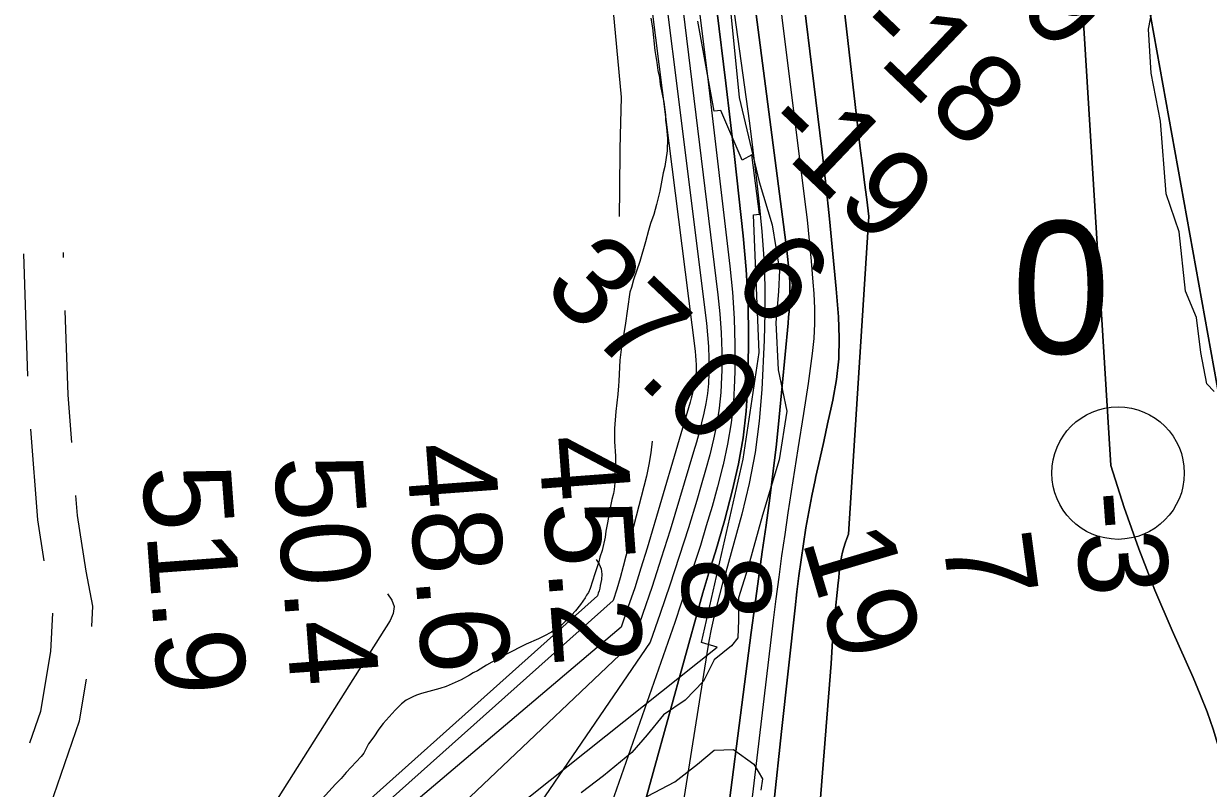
# Model space of a CAD drawing. Extents: x 3161665 to 3199565, y 885729 to 911164.
# Drawn here: x 3176555 to 3177449, y 905241 to 905818 of the extents above; entities that cross this region are included whole.
import ezdxf

# ---------------------------------------------------------------- set-up
doc = ezdxf.new("R2010")
doc.units = 0
for name, color, linetype in [('V-RIVR-EDGE', 7, 'Continuous'), ('V-RIVR-IDEN', 7, 'Continuous'), ('V-RIVR-MILE', 7, 'Continuous'), ('V-RIVR-RANG', 7, 'Continuous'), ('V-ROAD-CNTR', 7, 'Continuous'), ('V-RRAP-RVMT', 7, 'Continuous'), ('V-SITE-VEGE', 7, 'Continuous'), ('V-TOPO-DPTH', 7, 'Continuous'), ('V-TOPO-MAJR', 7, 'Continuous'), ('V-TOPO-MINR', 7, 'Continuous'), ('V-TOPO-WATR', 7, 'Continuous')]:
    doc.layers.add(name, color=color, linetype=linetype)

msp = doc.modelspace()

# ---------------------------------------------------------------- linework, layer by layer
at = {"layer": 'V-RIVR-EDGE'}
for points in [[(3177453.35, 905540.17), (3177447.82, 905546.19), (3177443.26, 905569.76), (3177440.09, 905596.09), (3177431.83, 905615.97), (3177426.86, 905660.79), (3177417.23, 905689.45), (3177412.75, 905744.42), (3177405.91, 905780.47), (3177403.68, 905813.73), (3177409.76, 905845.12)], [(3177088.23, 905827.94), (3177094.75, 905762.11), (3177109.85, 905698.65), (3177119.78, 905666.2), (3177125.42, 905631.85), (3177124.43, 905615.64), (3177122.46, 905592.28), (3177124.28, 905556.51), (3177130.88, 905525.49), (3177125.07, 905488.79), (3177112.57, 905446.85), (3177101.5, 905406.82), (3177094.29, 905384.43), (3177094.25, 905367.74), (3177093.74, 905354.39), (3177088.95, 905348.2), (3177076.05, 905337.74), (3177067.91, 905321.55), (3177054.04, 905307.27), (3177037.8, 905296.35), (3177025.36, 905281.12), (3177013.89, 905267.79), (3176992.38, 905250.2), (3176975.66, 905237.37)], [(3177025.73, 905234.86), (3177046.26, 905245.78), (3177063.46, 905259.09), (3177075.88, 905269.55), (3177090.67, 905269.99), (3177105.9, 905258.98), (3177112.55, 905248), (3177111.1, 905239.42)]]:
    msp.add_lwpolyline(points, dxfattribs=at)
at = {"layer": 'V-RIVR-MILE'}
msp.add_circle((3177380.82, 905478.7), 50, dxfattribs=at)
at = {"layer": 'V-ROAD-CNTR'}
for p, q in [((3176557.9, 905551.8), (3176554.87, 905644.08)), ((3176584.97, 905641.51), (3176584.86, 905645.07))]:
    msp.add_line(p, q, dxfattribs=at)
for points in [[(3176591.16, 905501.68), (3176588.37, 905537.72), (3176586.28, 905601.54)], [(3176570.41, 905412.46), (3176565.58, 905443.32), (3176560.28, 905511.88)], [(3176606.4, 905362.88), (3176607.17, 905378.27), (3176601.98, 905404.7), (3176595.4, 905446.8), (3176594.24, 905461.8)], [(3176559.53, 905275.13), (3176567.78, 905299.09), (3176575.42, 905344.02), (3176576.88, 905373.06)], [(3176574.79, 905227.32), (3176596.94, 905291.64), (3176602.3, 905323.16)]]:
    msp.add_lwpolyline(points, dxfattribs=at)
at = {"layer": 'V-RRAP-RVMT'}
for points in [[(3177110.03, 905569.8), (3177105.77, 905673.6), (3177110.11, 905674.02), (3177104.39, 905718.89), (3177097.09, 905714.92), (3177080.96, 905752.44), (3177076.11, 905751.79), (3177063.74, 905819.82)], [(3176677.93, 904584.4), (3176673.57, 904634.55), (3176675.63, 904774.03), (3176671.43, 904775.27), (3176685.02, 904838.92), (3176675.17, 904842.62), (3176776.01, 905090.45), (3176811.04, 905134.87), (3176807.55, 905139.59), (3176918.34, 905230.4), (3176923.78, 905224.2), (3177078.15, 905347.36), (3177066.46, 905350.76), (3177097.77, 905489.18), (3177110.03, 905569.8)]]:
    msp.add_lwpolyline(points, dxfattribs=at)
at = {"layer": 'V-SITE-VEGE'}
for p, q in [((3177028.24, 905822.11), (3177029.57, 905814.65)), ((3177029.57, 905814.65), (3177031.24, 905797.78)), ((3177031.24, 905797.78), (3177032.76, 905788.55)), ((3177032.76, 905788.55), (3177033.51, 905782.67)), ((3177033.51, 905782.67), (3177034.66, 905777.17)), ((3177034.66, 905777.17), (3177035.22, 905772.07)), ((3177035.22, 905772.07), (3177037.88, 905758.72)), ((3177037.88, 905758.72), (3177039.2, 905749.11)), ((3177039.2, 905749.11), (3177039.38, 905745.18)), ((3177039.38, 905745.18), (3177040.13, 905739.49)), ((3177040.13, 905739.49), (3177040.67, 905731.26)), ((3177040.67, 905731.26), (3177040.62, 905721.84)), ((3177040.62, 905721.84), (3177038.79, 905710.09)), ((3177038.79, 905710.09), (3177037.59, 905705.2)), ((3177037.59, 905705.2), (3177034.96, 905691.49)), ((3177034.96, 905691.49), (3177032.55, 905681.3)), ((3177032.55, 905681.3), (3177030.35, 905673.86)), ((3177027.96, 905667.02), (3177026.36, 905661.73)), ((3177030.35, 905673.86), (3177027.96, 905667.02)), ((3177026.36, 905661.73), (3177024.16, 905653.31)), ((3177024.16, 905653.31), (3177019.77, 905638.44)), ((3177019.77, 905638.44), (3177015.18, 905624.54)), ((3177015.18, 905624.54), (3177013.58, 905618.67)), ((3177012.38, 905615.14), (3177008.91, 905590.07)), ((3177013.58, 905618.67), (3177012.38, 905615.14)), ((3177008.91, 905590.07), (3177006.08, 905574)), ((3177006.08, 905574), (3177004.84, 905564.01)), ((3177004.84, 905564.01), (3177004.16, 905548.13)), ((3177003.75, 905544.61), (3177003.33, 905538.34)), ((3177004.16, 905548.13), (3177003.75, 905544.61)), ((3177003.33, 905538.34), (3177001.68, 905525.21)), ((3177001.68, 905525.21), (3177000.83, 905512.47)), ((3177000.83, 905512.47), (3177000.77, 905502.47)), ((3177000.77, 905502.47), (3177001.5, 905491.49)), ((3177001.5, 905491.49), (3177001.44, 905482.07)), ((3177001.04, 905478.94), (3177000.99, 905471.29)), ((3177001.44, 905482.07), (3177001.04, 905478.94)), ((3177000.99, 905471.29), (3177000.57, 905466.39)), ((3176999.97, 905463.26), (3176998.77, 905458.76)), ((3177000.57, 905466.39), (3176999.97, 905463.26)), ((3176997.16, 905451.31), (3176995.53, 905441.13)), ((3176998.77, 905458.76), (3176997.16, 905451.31)), ((3176994.32, 905434.86), (3176993.71, 905430.35)), ((3176995.53, 905441.13), (3176994.32, 905434.86)), ((3176993.71, 905430.35), (3176991.49, 905420.37)), ((3176989.7, 905415.28), (3176988.9, 905411.75)), ((3176991.49, 905420.37), (3176989.7, 905415.28)), ((3176988.9, 905411.75), (3176985.9, 905402.75)), ((3176985.9, 905402.75), (3176982.51, 905391.59)), ((3176981.12, 905388.46), (3176979.73, 905386.51)), ((3176982.51, 905391.59), (3176981.12, 905388.46)), ((3176974.99, 905379.48), (3176971.24, 905374.79)), ((3176978.74, 905384.56), (3176974.99, 905379.48)), ((3176979.73, 905386.51), (3176978.74, 905384.56)), ((3176968.28, 905371.48), (3176965.13, 905368.16)), ((3176971.24, 905374.79), (3176968.28, 905371.48)), ((3176957.24, 905361.35), (3176953.11, 905358.62)), ((3176960.39, 905363.68), (3176957.24, 905361.35)), ((3176965.13, 905368.16), (3176960.39, 905363.68)), ((3176943.47, 905353.58), (3176934.04, 905349.51)), ((3176947.41, 905355.52), (3176943.47, 905353.58)), ((3176953.11, 905358.62), (3176947.41, 905355.52)), ((3176934.04, 905349.51), (3176918.71, 905341.76)), ((3176913.99, 905339.23), (3176904.15, 905333.6)), ((3176918.71, 905341.76), (3176913.99, 905339.23)), ((3176891.36, 905326.22), (3176885.07, 905322.73)), ((3176894.12, 905327.97), (3176891.36, 905326.22)), ((3176897.46, 905329.52), (3176894.12, 905327.97)), ((3176904.15, 905333.6), (3176897.46, 905329.52)), ((3176873.67, 905317.69), (3176868.96, 905316.15)), ((3176885.07, 905322.73), (3176873.67, 905317.69)), ((3176848.53, 905309.79), (3176843.62, 905307.27)), ((3176851.28, 905310.96), (3176848.53, 905309.79)), ((3176855.21, 905312.31), (3176851.28, 905310.96)), ((3176868.96, 905316.15), (3176855.21, 905312.31)), ((3176835.14, 905299.87), (3176826.26, 905289.72)), ((3176840.07, 905304.55), (3176835.14, 905299.87)), ((3176843.62, 905307.27), (3176840.07, 905304.55)), ((3176826.26, 905289.72), (3176822.91, 905285.43)), ((3176822.91, 905285.43), (3176819.15, 905279.57)), ((3176815.2, 905274.3), (3176811.63, 905267.26)), ((3176819.15, 905279.57), (3176815.2, 905274.3)), ((3176809.66, 905264.91), (3176798.21, 905252.63)), ((3176811.63, 905267.26), (3176809.66, 905264.91)), ((3176794.46, 905248.14), (3176790.32, 905243.85)), ((3176798.21, 905252.63), (3176794.46, 905248.14)), ((3176790.32, 905243.85), (3176780.26, 905232.73))]:
    msp.add_line(p, q, dxfattribs=at)
at = {"layer": 'V-TOPO-DPTH'}
for points in [[(3177075.42, 906690.56), (3177186.19, 905723.82), (3177187.86, 905710.94), (3177189.5, 905698.06), (3177191.09, 905685.18), (3177192.63, 905672.29), (3177177.39, 905432.65), (3177176.13, 905429.27), (3177174.93, 905425.87), (3177173.87, 905422.42), (3177172.93, 905418.95), (3177172.18, 905415.43), (3177171.56, 905411.88), (3177171.48, 905411.32), (3177170.93, 905407.47), (3177170.43, 905403.61), (3177169.97, 905399.74), (3177169.56, 905395.87), (3177166.87, 905369.27), (3177165.42, 905352.09), (3177164.35, 905334.89), (3177135.25, 904970.05), (3176853.33, 903936.81)], [(3176853.33, 903936.81), (3177135.25, 904970.05), (3177164.35, 905334.89), (3177165.42, 905352.09), (3177166.87, 905369.27), (3177169.56, 905395.87), (3177169.97, 905399.74), (3177170.43, 905403.61), (3177170.93, 905407.47), (3177171.48, 905411.32), (3177171.56, 905411.88), (3177172.18, 905415.43), (3177172.93, 905418.95), (3177173.87, 905422.42), (3177174.93, 905425.87), (3177176.13, 905429.27), (3177177.39, 905432.65), (3177192.63, 905672.29), (3177191.09, 905685.18), (3177189.5, 905698.06), (3177187.86, 905710.94), (3177186.19, 905723.82), (3177075.42, 906690.56)], [(3177054.99, 904979.98), (3177103.92, 905358.31), (3177106.6, 905378.63), (3177109.36, 905398.94), (3177112.22, 905419.23), (3177115.16, 905439.51), (3177118, 905459.8), (3177120.63, 905480.12), (3177122.94, 905500.48), (3177125.04, 905520.86), (3177131.81, 905591.97), (3177132.19, 905596.32), (3177132.54, 905600.67), (3177132.81, 905605.03), (3177133.05, 905609.39), (3177133.18, 905613.74), (3177133.2, 905618.1), (3177133.07, 905622.46), (3177132.84, 905626.82), (3177132.77, 905627.72), (3177132.38, 905632.53), (3177131.94, 905637.32), (3177131.42, 905642.11), (3177130.84, 905646.9), (3177040.34, 906343.46)], [(3177040.34, 906343.46), (3177130.84, 905646.9), (3177131.42, 905642.11), (3177131.94, 905637.32), (3177132.38, 905632.53), (3177132.77, 905627.72), (3177132.84, 905626.82), (3177133.07, 905622.46), (3177133.2, 905618.1), (3177133.18, 905613.74), (3177133.05, 905609.39), (3177132.81, 905605.03), (3177132.54, 905600.67), (3177132.19, 905596.32), (3177131.81, 905591.97), (3177125.04, 905520.86), (3177122.94, 905500.48), (3177120.63, 905480.12), (3177118, 905459.8), (3177115.16, 905439.51), (3177112.22, 905419.23), (3177109.36, 905398.94), (3177106.6, 905378.63), (3177103.92, 905358.31), (3177054.99, 904979.98)], [(3177387.34, 905923.52), (3177484.75, 905382.34), (3177486.38, 905376.93), (3177488.33, 905371.62), (3177490.49, 905366.38), (3177491.08, 905365.06), (3177493.76, 905359.25), (3177496.53, 905353.49), (3177499.44, 905347.79), (3177502.44, 905342.14), (3177505.09, 905337.28), (3177509.58, 905329.29), (3177514.21, 905321.38), (3177519.02, 905313.59), (3177523.97, 905305.87), (3177526.94, 905301.38), (3177531.6, 905298.63), (3177535.72, 905298), (3177539.01, 905300.56), (3177541.74, 905305.23), (3177783.17, 905762.14), (3177824.01, 905805.67), (3177868.47, 905844.28)], [(3177387.34, 905923.52), (3177484.75, 905382.34), (3177486.38, 905376.93), (3177488.33, 905371.62), (3177490.49, 905366.38), (3177491.08, 905365.06), (3177493.76, 905359.25), (3177496.53, 905353.49), (3177499.44, 905347.79), (3177502.44, 905342.14), (3177505.09, 905337.28), (3177509.58, 905329.29), (3177514.21, 905321.38), (3177519.02, 905313.59), (3177523.97, 905305.87), (3177526.94, 905301.38), (3177531.6, 905298.63), (3177535.72, 905298), (3177539.01, 905300.56), (3177541.74, 905305.23), (3177783.17, 905762.14), (3177824.01, 905805.67), (3177868.47, 905844.28)], [(3177136.45, 905893.97), (3177157.16, 905723.24), (3177160.21, 905696.89), (3177163.08, 905670.53), (3177165.65, 905644.13), (3177168.04, 905617.71), (3177169.83, 905596.62), (3177170.44, 905580.78), (3177170.11, 905565), (3177168.33, 905549.33), (3177165.61, 905533.71), (3177164.58, 905529.1), (3177161.63, 905515.84), (3177158.69, 905502.58), (3177155.74, 905489.32), (3177152.79, 905476.06), (3177152.18, 905473.34), (3177149.66, 905461.42), (3177147.32, 905449.46), (3177145.23, 905437.45), (3177143.32, 905425.42), (3177141.6, 905413.34), (3177139.97, 905401.26), (3177138.48, 905389.16), (3177137.07, 905377.05), (3177126.73, 905283.74), (3177120.94, 905229.41)], [(3177120.94, 905229.41), (3177126.73, 905283.74), (3177137.07, 905377.05), (3177138.48, 905389.16), (3177139.97, 905401.26), (3177141.6, 905413.34), (3177143.32, 905425.42), (3177145.23, 905437.45), (3177147.32, 905449.46), (3177149.66, 905461.42), (3177152.18, 905473.34), (3177152.79, 905476.06), (3177155.74, 905489.32), (3177158.69, 905502.58), (3177161.63, 905515.84), (3177164.58, 905529.1), (3177165.61, 905533.71), (3177168.33, 905549.33), (3177170.11, 905565), (3177170.44, 905580.78), (3177169.83, 905596.62), (3177168.04, 905617.71), (3177165.65, 905644.13), (3177163.08, 905670.53), (3177160.21, 905696.89), (3177157.16, 905723.24), (3177136.45, 905893.97)], [(3177937.65, 905321.7), (3177925.3, 905152.63), (3177855.26, 905105.9), (3177675.07, 905039.82), (3177570.81, 905039.99), (3177500.18, 905105.23), (3177489.77, 905139.74), (3177480.71, 905174.69), (3177470.82, 905218.05), (3177467.59, 905231.64), (3177464.19, 905245.18), (3177460.54, 905258.66), (3177456.73, 905272.09), (3177452.53, 905285.4), (3177447.97, 905298.57), (3177442.89, 905311.55), (3177437.46, 905324.4), (3177421.65, 905359.78), (3177408.64, 905390.45), (3177396.45, 905421.41), (3177385.45, 905452.83), (3177375.26, 905484.54), (3177352.67, 905851.81)], [(3177352.67, 905851.81), (3177375.26, 905484.54), (3177385.45, 905452.83), (3177396.45, 905421.41), (3177408.64, 905390.45), (3177421.65, 905359.78), (3177437.46, 905324.4), (3177442.89, 905311.55), (3177447.97, 905298.57), (3177452.53, 905285.4), (3177456.73, 905272.09), (3177460.54, 905258.66), (3177464.19, 905245.18), (3177467.59, 905231.64), (3177470.82, 905218.05), (3177480.71, 905174.69), (3177489.77, 905139.74), (3177500.18, 905105.23), (3177570.81, 905039.99), (3177675.07, 905039.82), (3177855.26, 905105.9), (3177925.3, 905152.63), (3177937.65, 905321.7)], [(3177052.39, 905829.36), (3177078.79, 905613.16), (3177080.22, 905598.93), (3177081.26, 905584.68), (3177081.69, 905570.4), (3177081.72, 905556.1), (3177081.63, 905551.43), (3177081.02, 905539.5), (3177079.88, 905527.64), (3177077.96, 905515.87), (3177075.53, 905504.18), (3177072.6, 905492.57), (3177069.53, 905480.99), (3177066.25, 905469.47), (3177062.83, 905457.99), (3177056.49, 905437.42), (3177049.64, 905415.73), (3177042.57, 905394.12), (3177035.18, 905372.61), (3177027.58, 905351.18), (3176837.83, 905073.11)], [(3176982.6, 905081.72), (3177065.32, 905380.96), (3177067.44, 905388.43), (3177069.64, 905395.89), (3177071.94, 905403.31), (3177074.31, 905410.71), (3177074.53, 905411.4), (3177077, 905419.16), (3177079.37, 905426.94), (3177081.59, 905434.76), (3177083.72, 905442.61), (3177089.83, 905465.97), (3177094.27, 905485.62), (3177097.82, 905505.4), (3177100.04, 905525.38), (3177101.37, 905545.48), (3177101.71, 905556.05), (3177102, 905581.51), (3177101.56, 905606.95), (3177100.04, 905632.34), (3177097.81, 905657.71), (3177091.23, 905717.75), (3177084.81, 905773.07), (3177077.89, 905828.33)], [(3176982.6, 905081.72), (3177065.32, 905380.96), (3177067.44, 905388.43), (3177069.64, 905395.89), (3177071.94, 905403.31), (3177074.31, 905410.71), (3177074.53, 905411.4), (3177077, 905419.16), (3177079.37, 905426.94), (3177081.59, 905434.76), (3177083.72, 905442.61), (3177089.83, 905465.97), (3177094.27, 905485.62), (3177097.82, 905505.4), (3177100.04, 905525.38), (3177101.37, 905545.48), (3177101.71, 905556.05), (3177102, 905581.51), (3177101.56, 905606.95), (3177100.04, 905632.34), (3177097.81, 905657.71), (3177091.23, 905717.75), (3177084.81, 905773.07), (3177077.89, 905828.33)]]:
    msp.add_lwpolyline(points, dxfattribs=at)
at = {"layer": 'V-TOPO-MAJR'}
for points in [[(3176950.11, 906358.19), (3177005.8, 905762.55), (3177005.12, 905733.38), (3177004.9, 905723.23), (3177004.72, 905713.07), (3177004.58, 905702.91), (3177004.48, 905692.76), (3177004.32, 905672.44)], [(3177029.11, 905502.91), (3177028.28, 905493.98), (3177026.79, 905485.13), (3177024.88, 905476.34), (3177007.36, 905408.07), (3177005.02, 905399.52), (3177002.52, 905391.02), (3176999.76, 905382.6), (3176756.74, 905165.74), (3176746.16, 905142.78), (3176660.53, 904263.81), (3176662.11, 904247), (3176629.03, 903932.41)]]:
    msp.add_lwpolyline(points, dxfattribs=at)
at = {"layer": 'V-TOPO-MINR'}
for points in [[(3177075.42, 906690.56), (3177186.19, 905723.82), (3177187.86, 905710.94), (3177189.5, 905698.06), (3177191.09, 905685.18), (3177192.63, 905672.29), (3177177.39, 905432.65), (3177176.13, 905429.27), (3177174.93, 905425.87), (3177173.87, 905422.42), (3177172.93, 905418.95), (3177172.18, 905415.43), (3177171.56, 905411.88), (3177171.48, 905411.32), (3177170.93, 905407.47), (3177170.43, 905403.61), (3177169.97, 905399.74), (3177169.56, 905395.87), (3177166.87, 905369.27), (3177165.42, 905352.09), (3177164.35, 905334.89), (3177135.25, 904970.05), (3176853.33, 903936.81)], [(3176980.37, 906623.37), (3177102.6, 905742.76), (3177105.29, 905722.38), (3177107.78, 905701.98), (3177110, 905681.55), (3177112.02, 905661.09), (3177113.47, 905640.61), (3177114.34, 905620.11), (3177114.33, 905599.6), (3177113.75, 905579.08), (3177111.88, 905541.69), (3177109.91, 905517.91), (3177106.92, 905494.3), (3177102.39, 905470.93), (3177096.83, 905447.73), (3177084.81, 905403.93), (3177084.47, 905402.75), (3177084.12, 905401.58), (3177083.75, 905400.41), (3177083.37, 905399.25), (3177083.35, 905399.2), (3177082.97, 905398.07), (3177082.62, 905396.93), (3177082.29, 905395.78), (3177081.98, 905394.62), (3177077.95, 905378.93), (3177075.77, 905369.9), (3177073.75, 905360.83), (3177072, 905351.72), (3177070.41, 905342.56), (3177021.85, 905036.27)], [(3177040.34, 906343.46), (3177130.84, 905646.9), (3177131.42, 905642.11), (3177131.94, 905637.32), (3177132.38, 905632.53), (3177132.77, 905627.72), (3177132.84, 905626.82), (3177133.07, 905622.46), (3177133.2, 905618.1), (3177133.18, 905613.74), (3177133.05, 905609.39), (3177132.81, 905605.03), (3177132.54, 905600.67), (3177132.19, 905596.32), (3177131.81, 905591.97), (3177125.04, 905520.86), (3177122.94, 905500.48), (3177120.63, 905480.12), (3177118, 905459.8), (3177115.16, 905439.51), (3177112.22, 905419.23), (3177109.36, 905398.94), (3177106.6, 905378.63), (3177103.92, 905358.31), (3177054.99, 904979.98)], [(3176984.14, 906183.06), (3177061.61, 905570.79), (3177061.98, 905567.32), (3177062.24, 905563.84), (3177062.37, 905560.35), (3177062.4, 905556.86), (3177062.38, 905555.92), (3177062.25, 905552.9), (3177061.98, 905549.9), (3177061.53, 905546.92), (3177060.95, 905543.95), (3177060.24, 905541.01), (3177059.5, 905538.07), (3177058.71, 905535.14), (3177057.88, 905532.23), (3177025.33, 905421.94), (3177020.76, 905406.98), (3177016, 905392.07), (3177010.95, 905377.26), (3177005.71, 905362.51), (3176791.77, 905181.02)], [(3177092.73, 906097.05), (3177144.23, 905685.56), (3177146.07, 905669.92), (3177147.77, 905654.26), (3177149.24, 905638.58), (3177150.57, 905622.89), (3177151.24, 905614.21), (3177151.76, 905602.85), (3177151.81, 905591.51), (3177151.16, 905580.18), (3177150.04, 905568.86), (3177148.52, 905557.57), (3177146.92, 905546.28), (3177145.23, 905535), (3177143.48, 905523.74), (3177139.2, 905497.07), (3177136.64, 905480.93), (3177134.12, 905464.78), (3177131.66, 905448.62), (3177129.24, 905432.46), (3177126.92, 905416.29), (3177124.69, 905400.1), (3177122.6, 905383.89), (3177120.59, 905367.67), (3177093.53, 905140.77)], [(3177018.61, 906004.31), (3177070.09, 905591.84), (3177071.01, 905583.02), (3177071.67, 905574.17), (3177071.97, 905565.31), (3177072.02, 905556.44), (3177071.98, 905553.82), (3177071.62, 905546.27), (3177070.93, 905538.76), (3177069.76, 905531.32), (3177068.27, 905523.91), (3177066.46, 905516.55), (3177064.57, 905509.22), (3177062.54, 905501.92), (3177060.43, 905494.64), (3177042.71, 905435.74), (3177036.09, 905414.4), (3177029.22, 905393.13), (3177022, 905371.99), (3177014.53, 905350.92), (3176788.74, 905136.45)], [(3177868.47, 905844.28), (3177824.01, 905805.67), (3177783.17, 905762.14), (3177541.74, 905305.23), (3177539.01, 905300.56), (3177535.72, 905298), (3177531.6, 905298.63), (3177526.94, 905301.38), (3177523.97, 905305.87), (3177519.02, 905313.59), (3177514.21, 905321.38), (3177509.58, 905329.29), (3177505.09, 905337.28), (3177502.44, 905342.14), (3177499.44, 905347.79), (3177496.53, 905353.49), (3177493.76, 905359.25), (3177491.08, 905365.06), (3177490.49, 905366.38), (3177488.33, 905371.62), (3177486.38, 905376.93), (3177484.75, 905382.34), (3177387.34, 905923.52)], [(3177136.45, 905893.97), (3177157.16, 905723.24), (3177160.21, 905696.89), (3177163.08, 905670.53), (3177165.65, 905644.13), (3177168.04, 905617.71), (3177169.83, 905596.62), (3177170.44, 905580.78), (3177170.11, 905565), (3177168.33, 905549.33), (3177165.61, 905533.71), (3177164.58, 905529.1), (3177161.63, 905515.84), (3177158.69, 905502.58), (3177155.74, 905489.32), (3177152.79, 905476.06), (3177152.18, 905473.34), (3177149.66, 905461.42), (3177147.32, 905449.46), (3177145.23, 905437.45), (3177143.32, 905425.42), (3177141.6, 905413.34), (3177139.97, 905401.26), (3177138.48, 905389.16), (3177137.07, 905377.05), (3177126.73, 905283.74), (3177120.94, 905229.41)], [(3177060.34, 905863.13), (3177071.52, 905774.01), (3177087.88, 905634.94), (3177089.78, 905615.23), (3177091.12, 905595.5), (3177091.62, 905575.72), (3177091.57, 905555.92), (3177091.39, 905548.68), (3177090.47, 905532.55), (3177088.83, 905516.52), (3177086.13, 905500.63), (3177082.72, 905484.84), (3177082.3, 905483.13), (3177078.43, 905468.3), (3177074.38, 905453.52), (3177070.06, 905438.82), (3177065.57, 905424.17), (3177060.87, 905409.58), (3177056.09, 905395.01), (3177051.18, 905380.49), (3177046.18, 905366), (3176991.6, 905210.03)], [(3177937.65, 905321.7), (3177925.3, 905152.63), (3177855.26, 905105.9), (3177675.07, 905039.82), (3177570.81, 905039.99), (3177500.18, 905105.23), (3177489.77, 905139.74), (3177480.71, 905174.69), (3177470.82, 905218.05), (3177467.59, 905231.64), (3177464.19, 905245.18), (3177460.54, 905258.66), (3177456.73, 905272.09), (3177452.53, 905285.4), (3177447.97, 905298.57), (3177442.89, 905311.55), (3177437.46, 905324.4), (3177421.65, 905359.78), (3177408.64, 905390.45), (3177396.45, 905421.41), (3177385.45, 905452.83), (3177375.26, 905484.54), (3177352.67, 905851.81)], [(3177052.39, 905829.36), (3177078.79, 905613.16), (3177080.22, 905598.93), (3177081.26, 905584.68), (3177081.69, 905570.4), (3177081.72, 905556.1), (3177081.63, 905551.43), (3177081.02, 905539.5), (3177079.88, 905527.64), (3177077.96, 905515.87), (3177075.53, 905504.18), (3177072.6, 905492.57), (3177069.53, 905480.99), (3177066.25, 905469.47), (3177062.83, 905457.99), (3177056.49, 905437.42), (3177049.64, 905415.73), (3177042.57, 905394.12), (3177035.18, 905372.61), (3177027.58, 905351.18), (3176837.83, 905073.11)], [(3176986.89, 905413.42), (3176989.12, 905409.99), (3176990.65, 905406.36), (3176991.14, 905402.46), (3176990.94, 905398.36), (3176990.06, 905393.83), (3176989.63, 905391.85), (3176989.14, 905389.89), (3176988.55, 905387.96), (3176987.89, 905386.04), (3176733.49, 905158.71), (3176602.06, 903931.88)], [(3176829.33, 905387.44), (3176832.74, 905382.75), (3176834.51, 905377.88), (3176833.82, 905372.75), (3176831.49, 905367.44), (3176692.84, 905148.18)]]:
    msp.add_lwpolyline(points, dxfattribs=at)
at = {"layer": 'V-TOPO-WATR'}
msp.add_lwpolyline([(3177077.89, 905828.33), (3177084.81, 905773.07), (3177091.23, 905717.75), (3177097.81, 905657.71), (3177100.04, 905632.34), (3177101.56, 905606.95), (3177102, 905581.51), (3177101.71, 905556.05), (3177101.37, 905545.48), (3177100.04, 905525.38), (3177097.82, 905505.4), (3177094.27, 905485.62), (3177089.83, 905465.97), (3177083.72, 905442.61), (3177081.59, 905434.76), (3177079.37, 905426.94), (3177077, 905419.16), (3177074.53, 905411.4), (3177074.31, 905410.71), (3177071.94, 905403.31), (3177069.64, 905395.89), (3177067.44, 905388.43), (3177065.32, 905380.96), (3176982.6, 905081.72)], dxfattribs=at)

# ---------------------------------------------------------------- texts
at = {"layer": 'V-RIVR-IDEN'}
msp.add_text('0', height=100, rotation=0.45415, dxfattribs=at).set_placement((3177300.97, 905568.55))
at = {"layer": 'V-RIVR-RANG'}
for s, rotation, p in [('-19', 316.41833, (3177245.99, 905882.43)), ('-18', 316.41833, (3177177.42, 905809.64)), ('-19', 316.41833, (3177108.47, 905737.21)), ('6', 316.41833, (3177086.72, 905619.87)), ('37.0', 316.41833, (3176944.96, 905616.73)), ('45.2', 274.20833, (3176943.13, 905505.46)), ('48.6', 274.20833, (3176843.28, 905499.71)), ('50.4', 274.20833, (3176743.71, 905490.29)), ('51.9', 274.20833, (3176643.98, 905482.96)), ('-3', 274.17337, (3177347.33, 905463.49)), ('19', 286.59168, (3177141.97, 905428.13)), ('7', 277.62769, (3177248.21, 905429.55)), ('8', 274.20833, (3177050.16, 905413.61))]:
    msp.add_text(s, height=67, rotation=rotation, dxfattribs=at).set_placement(p)

doc.saveas('drawing.dxf')
